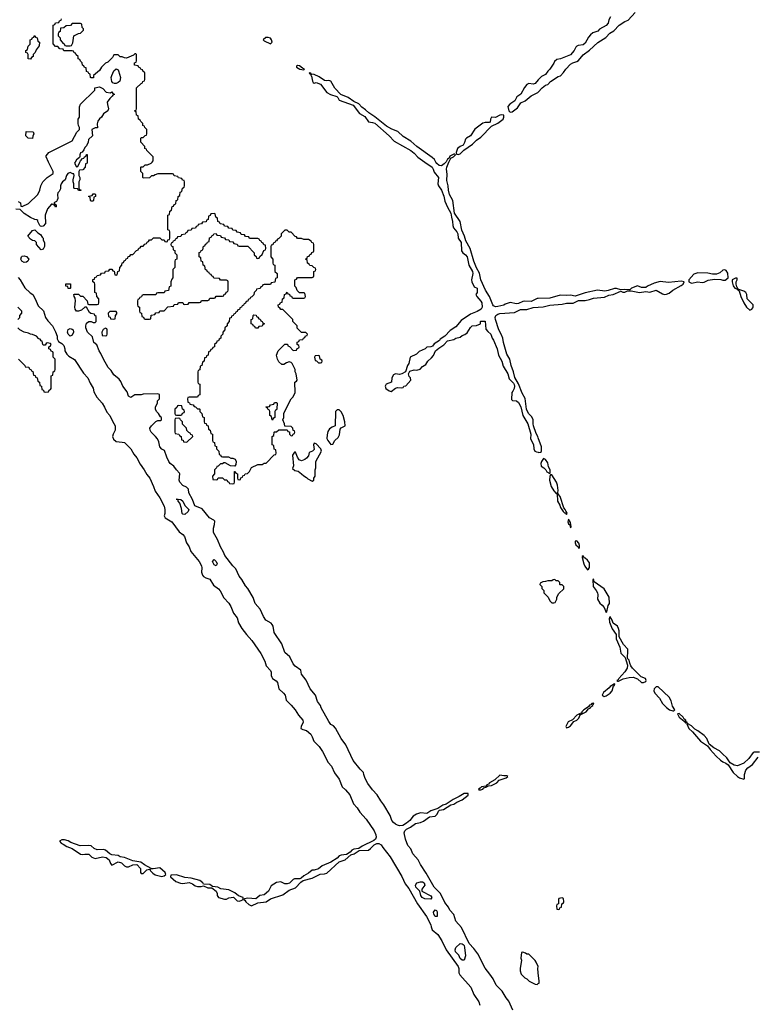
# Model space of a CAD drawing. Header units: inches. Extents: x 2701323 to 2964515, y 494916 to 722124.
# Tile 442 of 656: x 2855025 to 2862072, y 601927 to 611364. Entities that reach past the tile are written whole.
import ezdxf

# ---------------------------------------------------------------- set-up
doc = ezdxf.new("R2010")
doc.units = ezdxf.units.IN
doc.header["$MEASUREMENT"] = 0
for name, color, linetype in [('C8650', 7, 'Continuous'), ('C8651', 7, 'Continuous'), ('C8660', 7, 'Continuous'), ('C8661', 7, 'Continuous')]:
    doc.layers.add(name, color=color, linetype=linetype)

msp = doc.modelspace()

# ---------------------------------------------------------------- linework, layer by layer
at = {"layer": 'C8650', "color": 2, "elevation": 2}
for points in [[(2855673.8, 610000), (2855674, 609990), (2855658, 609982), (2855654, 609950), (2855630, 609926), (2855598, 609922), (2855594, 609910), (2855594, 609870), (2855602, 609850), (2855602, 609830), (2855594, 609810), (2855594, 609750), (2855598, 609738), (2855612.7, 609732.7), (2855612.7, 609727.3), (2855590, 609726), (2855582, 609742), (2855550, 609746), (2855546, 609750), (2855546, 609790), (2855538, 609810), (2855538, 609830), (2855548, 609870), (2855546, 609886), (2855534, 609886), (2855510, 609899), (2855486, 609890), (2855474.8, 609870), (2855462.8, 609830), (2855434.8, 609810), (2855422, 609790), (2855416.3, 609770), (2855416.8, 609743.2), (2855402.8, 609717.2), (2855390, 609706), (2855386.8, 609690), (2855392, 609650), (2855386, 609634), (2855378, 609622), (2855354, 609610), (2855358, 609598), (2855374, 609590), (2855374, 609570), (2855370, 609566), (2855362, 609582), (2855336.4, 609596.4), (2855330, 609595.3), (2855291.3, 609550), (2855271.3, 609490), (2855274, 609410), (2855250, 609386), (2855238, 609382), (2855224.7, 609384.7), (2855218, 609390), (2855198, 609430), (2855198, 609438), (2855190, 609446), (2855170, 609448), (2855129.1, 609469.1), (2855070, 609508), (2855030, 609546), (2854990, 609548)], [(2855010, 609622), (2855034, 609610), (2855038, 609578), (2855050, 609574), (2855110, 609602), (2855198, 609690), (2855218, 609730), (2855228, 609770), (2855248, 609810), (2855290, 609852), (2855346, 609890), (2855348, 609910), (2855303, 610000)], [(2859756.2, 601870), (2859716.1, 601956.1), (2859690, 601989.3), (2859652.3, 602052.3), (2859595.6, 602110), (2859565.6, 602170), (2859536.2, 602216.2), (2859490, 602273.2), (2859418.4, 602410), (2859382, 602462), (2859335.1, 602510), (2859262.6, 602662.6), (2859210, 602722.7), (2859188.5, 602788.5), (2859149.8, 602829.8), (2859138.5, 602858.5), (2859102.9, 602902.9), (2859060.7, 602990), (2859002.4, 603050), (2858925.3, 603185.3), (2858870, 603266.6), (2858848, 603310), (2858796.9, 603370), (2858775.8, 603415.8), (2858748, 603448), (2858724.5, 603510), (2858713.2, 603570), (2858719, 603590), (2858734.8, 603605.2), (2858774.5, 603625.5), (2858821.7, 603658.3), (2858870, 603670.6), (2858897.2, 603682.8), (2858957, 603723), (2859010, 603731), (2859029, 603750), (2859042, 603778), (2859052.9, 603787.1), (2859090, 603794.8), (2859161.5, 603838.5), (2859190, 603844.9), (2859217, 603863), (2859270, 603886.8), (2859328, 603930), (2859326, 603946), (2859290, 603948.7), (2859242, 603918), (2859184.7, 603890), (2859115.3, 603844.7), (2859083.4, 603836.6), (2859036.9, 603803.1), (2858970, 603781.2), (2858930, 603757.2), (2858870, 603761.2), (2858830, 603749), (2858798, 603730), (2858766, 603690), (2858736.7, 603663.3), (2858699.3, 603640.7), (2858670, 603638), (2858650, 603642.7), (2858630, 603652.3), (2858609.6, 603669.6), (2858596.2, 603690), (2858578, 603738), (2858518.6, 603838.6), (2858490, 603876), (2858454.7, 603934.7), (2858410, 603981.2), (2858364.6, 604044.6), (2858339.5, 604090), (2858326, 604130), (2858324, 604150), (2858290, 604179.3), (2858224.9, 604264.9), (2858154.7, 604414.7), (2858110, 604473.2), (2858054.5, 604574.5), (2858034.5, 604594.5), (2858009.7, 604609.7), (2857990, 604637.2), (2857916, 604770), (2857909.3, 604790), (2857880.9, 604830), (2857862, 604890), (2857812.3, 604950), (2857774.3, 605034.3), (2857729.6, 605090), (2857721.2, 605130), (2857666.2, 605166.2), (2857649.8, 605189.8), (2857616.9, 605256.9), (2857570, 605299), (2857541.2, 605381.2), (2857467, 605490), (2857458, 605550), (2857447.9, 605567.9), (2857438.9, 605578.9), (2857387.3, 605610), (2857364.9, 605644.9), (2857332.9, 605712.9), (2857285.1, 605770), (2857264.7, 605824.7), (2857213.6, 605913.6), (2857190, 605937.2), (2857157.4, 605997.4), (2857129.6, 606030), (2857099.7, 606099.7), (2857069.6, 606130), (2856992.3, 606230), (2856981.2, 606261.2), (2856952.7, 606310), (2856922, 606382), (2856885.2, 606450), (2856884, 606490), (2856894.6, 606525.4), (2856896.4, 606556.4), (2856888.4, 606568.4), (2856846, 606590), (2856774.6, 606674.6), (2856704.1, 606704.1), (2856684.1, 606764.1), (2856649.3, 606830), (2856644, 606864), (2856624.7, 606884.7), (2856590, 606899.3), (2856562, 606930), (2856555.1, 606950), (2856562, 607010), (2856559, 607019), (2856530, 607049), (2856504.5, 607084.5), (2856470, 607109.3), (2856455.3, 607130), (2856435.3, 607170), (2856415.3, 607235.3), (2856390, 607249), (2856370, 607268.7), (2856359.3, 607319.3), (2856346.6, 607346.6), (2856329.2, 607370), (2856286.6, 607410), (2856277.2, 607430), (2856275.3, 607450), (2856290, 607472), (2856330, 607514), (2856350, 607522), (2856378, 607522), (2856386, 607530), (2856386, 607550), (2856376.4, 607556.4), (2856358, 607590), (2856338, 607610), (2856328, 607630), (2856328.4, 607651.6), (2856347.3, 607692.7), (2856348.4, 607711.6), (2856366, 607730), (2856366, 607770), (2856350, 607778), (2856210, 607775.3), (2856190, 607769), (2856130, 607768.7), (2856090, 607744), (2856070, 607755.3), (2856056.6, 607796.6), (2856015.1, 607850), (2855997.2, 607897.2), (2855979.3, 607919.3), (2855930, 607961.2), (2855902, 608002), (2855875.1, 608030), (2855829.6, 608110), (2855805.4, 608165.4), (2855787, 608190), (2855766.3, 608246.3), (2855735.3, 608270), (2855723.2, 608323.2), (2855677.2, 608370), (2855661.2, 608410), (2855659, 608430), (2855666, 608454), (2855690, 608472), (2855710, 608472), (2855730, 608462), (2855750, 608462), (2855758, 608470), (2855758, 608518), (2855746, 608530), (2855742, 608542), (2855708.4, 608548.4), (2855696.4, 608556.4), (2855667.3, 608607.3), (2855650, 608608), (2855619.8, 608580.2), (2855590.7, 608569.3), (2855570, 608569.4), (2855557.2, 608590), (2855553.2, 608610), (2855562, 608670), (2855556.4, 608696.4), (2855548, 608712), (2855546, 608730), (2855550, 608734), (2855590, 608734), (2855610, 608714), (2855630, 608714), (2855674, 608670), (2855678, 608638), (2855690, 608634), (2855770, 608634), (2855782, 608638), (2855786, 608650), (2855786, 608690), (2855766, 608710), (2855762, 608742), (2855746, 608750), (2855746, 608830), (2855742, 608842), (2855726, 608850), (2855727.3, 608872.7), (2855742, 608878), (2855747.3, 608892.7), (2855762, 608898), (2855767.3, 608912.7), (2855802, 608918), (2855810, 608934), (2855842, 608938), (2855850, 608954), (2855882, 608958), (2855890, 608974), (2855910, 608974), (2855918, 608958), (2855932.7, 608952.7), (2855938, 608918), (2855950, 608914), (2855962, 608918), (2855966, 608950), (2855982, 608958), (2855986, 608990), (2856006, 609010), (2856007.3, 609032.7), (2856022, 609038), (2856027.3, 609052.7), (2856042, 609058), (2856047.3, 609072.7), (2856062, 609078), (2856067.3, 609092.7), (2856082, 609098), (2856090, 609114), (2856110, 609114), (2856147.3, 609152.7), (2856162, 609158), (2856167.3, 609172.7), (2856182, 609178), (2856190, 609194), (2856210, 609194), (2856227.3, 609212.7), (2856242, 609218), (2856247.3, 609232.7), (2856262, 609238), (2856270, 609254), (2856290, 609254), (2856310, 609274), (2856370, 609274), (2856390, 609254), (2856412.7, 609252.7), (2856418, 609238), (2856430, 609234), (2856442, 609238), (2856447.3, 609252.7), (2856462, 609258), (2856466, 609270), (2856466, 609330), (2856462, 609342), (2856446, 609350), (2856446, 609490), (2856462, 609498), (2856466, 609530), (2856482, 609538), (2856487.3, 609572.7), (2856502, 609578), (2856507.3, 609592.7), (2856522, 609598), (2856526, 609630), (2856542, 609638), (2856546, 609670), (2856562, 609678), (2856566, 609710), (2856582, 609718), (2856586, 609750), (2856602, 609758), (2856606, 609770), (2856606, 609810), (2856602, 609822), (2856587.3, 609827.3), (2856582, 609842), (2856547.3, 609847.3), (2856542, 609862), (2856507.3, 609867.3), (2856502, 609882), (2856490, 609886), (2856350, 609886), (2856323.6, 609876.4), (2856310, 609866), (2856290, 609866), (2856271.6, 609848.4), (2856210, 609846), (2856206, 609850), (2856206, 609890), (2856186, 609910), (2856186, 609950), (2856190, 609954), (2856210, 609954), (2856228.4, 609971.6), (2856250, 609972), (2856286, 609990), (2856296, 610000)], [(2855557.6, 610000), (2855552, 609990), (2855570, 609954), (2855582, 609958), (2855602.2, 610000)], [(2858909.9, 610000), (2858980.7, 609950), (2858992.4, 609932.4), (2859002.4, 609902.4), (2859041, 609850), (2859034.8, 609790), (2859042.8, 609770), (2859070.8, 609730), (2859093.7, 609673.7), (2859104.5, 609624.5), (2859127.7, 609567.7), (2859161, 609510), (2859166, 609470), (2859177.3, 609430), (2859178.8, 609390), (2859186.8, 609370), (2859218.8, 609330), (2859226.8, 609310), (2859231, 609270), (2859261, 609230), (2859262.8, 609150), (2859276, 609130), (2859301, 609110), (2859316, 609090), (2859334.8, 609010), (2859367.3, 608950), (2859370.7, 608930), (2859358.8, 608870), (2859362.8, 608850), (2859384.9, 608804.9), (2859414.8, 608790), (2859414, 608750), (2859401, 608730), (2859411, 608710), (2859450, 608666), (2859457.1, 608650), (2859460.7, 608610), (2859450.5, 608589.5), (2859413, 608567), (2859350, 608542.7), (2859260.4, 608479.6), (2859210, 608421.2), (2859155.9, 608384.1), (2859104.7, 608330), (2859058, 608302), (2859050.7, 608289.3), (2859002, 608258), (2858983.6, 608236.4), (2858970, 608228), (2858930, 608226), (2858914, 608210), (2858856, 608184), (2858830, 608158), (2858771.6, 608128.4), (2858758, 608070), (2858744.7, 608050), (2858724.7, 607990), (2858690, 607969), (2858670, 607964), (2858630, 607969), (2858610, 607959), (2858594.8, 607930), (2858590.7, 607889.3), (2858542, 607870), (2858531.3, 607850), (2858536, 607830), (2858570, 607806.8), (2858590, 607801), (2858630, 607832), (2858650, 607838), (2858690, 607834), (2858702, 607838), (2858708.7, 607851.3), (2858730, 607854), (2858778, 607910), (2858775.3, 607930), (2858762.7, 607942.7), (2858754, 607970), (2858766, 607994), (2858810, 608007.7), (2858835.1, 608004.9), (2858866, 608014), (2858890, 608041), (2858919.5, 608060.5), (2858939, 608090), (2858976.5, 608123.5), (2858993.6, 608146.4), (2859015.3, 608190), (2859044.5, 608215.5), (2859092.9, 608247.1), (2859130, 608286), (2859190, 608297.3), (2859210, 608310.8), (2859250, 608322), (2859270, 608338), (2859293.6, 608346.4), (2859316.5, 608363.5), (2859350, 608414), (2859366, 608430), (2859408, 608432), (2859446, 608450), (2859446, 608470), (2859450, 608474), (2859490, 608474), (2859498, 608398), (2859514.4, 608374.4), (2859544.7, 608350), (2859556, 608310), (2859570, 608291.3), (2859606, 608210), (2859618, 608150), (2859650, 608092), (2859663.4, 608043.4), (2859707.3, 607970), (2859720.7, 607920.7), (2859760.7, 607880.7), (2859767.7, 607867.7), (2859770.8, 607850), (2859767.3, 607830), (2859756.3, 607803.7), (2859744.7, 607790), (2859743.6, 607723.6), (2859752.7, 607712.7), (2859790, 607711.3), (2859810, 607696), (2859832.8, 607652.8), (2859850.6, 607570), (2859898, 607490), (2859927.3, 607390), (2859925.2, 607345.2), (2859952.7, 607292.7), (2859957.1, 607250), (2859964.9, 607230), (2859980.9, 607220.9), (2860000, 607217.4)], [(2859113.8, 610000), (2859097.5, 609982.5), (2859070, 609963.7), (2859050, 609966.6), (2859025.8, 609985.8), (2859017.3, 610000)], [(2860000, 608692.6), (2859987.7, 608692.3), (2859930, 608662.7), (2859870, 608666), (2859850, 608662.7), (2859810, 608643.7), (2859790, 608640.9), (2859730, 608654), (2859682, 608638), (2859670, 608629.4), (2859610, 608616), (2859590, 608613.2), (2859570, 608621.2), (2859562.7, 608630), (2859531.8, 608711.8), (2859494, 608770), (2859449.4, 608869.4), (2859434.5, 608934.5), (2859406.8, 608986.8), (2859381.2, 609050), (2859346, 609170), (2859304.1, 609244.1), (2859292.7, 609290), (2859266.3, 609346.3), (2859249.2, 609430), (2859197.2, 609510), (2859179, 609630), (2859149.3, 609689.3), (2859137.2, 609730), (2859135.1, 609770), (2859123.3, 609823.3), (2859124.8, 609884.8), (2859119.5, 609930), (2859122.7, 609950), (2859142.3, 610000)], [(2855010, 608894), (2855030, 608872), (2855073.7, 608793.7), (2855124.7, 608744.7), (2855150.6, 608730), (2855175.5, 608690), (2855202, 608622), (2855253.4, 608573.4), (2855274, 608510), (2855296.7, 608476.7), (2855340.7, 608430), (2855370, 608371), (2855384, 608330), (2855385.4, 608305.4), (2855398, 608278), (2855430, 608261), (2855450, 608242), (2855458.8, 608210), (2855458, 608190), (2855477.3, 608157.3), (2855498, 608138), (2855550, 608106), (2855636.7, 607976.7), (2855678, 607930), (2855700.3, 607880.3), (2855730, 607831.3), (2855738, 607798), (2855766.7, 607746.7), (2855818, 607690), (2855840.5, 607650), (2855860.7, 607600.7), (2855890.4, 607570), (2855915.1, 607515.1), (2855942, 607470), (2855942.8, 607430), (2855921, 607390), (2855916, 607370), (2855924.5, 607344.5), (2855950, 607321), (2856010, 607316.3), (2856030, 607310.6), (2856092.4, 607250), (2856119.9, 607199.9), (2856150, 607164.9), (2856182.5, 607102.5), (2856220.4, 607050), (2856244.8, 607004.8), (2856274.4, 606970), (2856310, 606891), (2856323.9, 606843.9), (2856370, 606781), (2856410, 606702), (2856418.8, 606670), (2856418, 606630), (2856412, 606610), (2856422, 606590), (2856484.7, 606550), (2856555.9, 606455.9), (2856590, 606430.5), (2856607.7, 606410), (2856624, 606350), (2856650.4, 606310), (2856665.8, 606265.8), (2856747.3, 606170), (2856770.5, 606130), (2856774, 606110), (2856770.6, 606070), (2856779.1, 606039.1), (2856788, 606028), (2856810, 606014), (2856850, 606000.7), (2856885.5, 605945.5), (2856932.7, 605910), (2856948, 605890), (2856983.7, 605823.7), (2857030.3, 605770.3), (2857050, 605738.8), (2857077.3, 605677.3), (2857111.8, 605631.8), (2857123.8, 605583.8), (2857154.8, 605530), (2857200.7, 605470), (2857253.3, 605413.3), (2857337.3, 605290), (2857375.6, 605215.6), (2857390.4, 605170.4), (2857430, 605124.7), (2857436.3, 605110), (2857437.3, 605077.3), (2857442.5, 605062.5), (2857450.8, 605050), (2857486.2, 605026.2), (2857499.1, 605010), (2857510.6, 604950.6), (2857557.1, 604910), (2857570.4, 604890), (2857582.8, 604842.8), (2857590, 604831), (2857630, 604794.8), (2857667.3, 604750), (2857698.8, 604698.8), (2857742, 604650), (2857744.9, 604630), (2857724, 604590), (2857722.8, 604570), (2857739.9, 604559.9), (2857778, 604550), (2857817.3, 604517.3), (2857832, 604492), (2857848.3, 604448.3), (2857899, 604399), (2857930.4, 604350), (2857985.8, 604245.8), (2858015.5, 604210), (2858045.5, 604145.5), (2858090, 604086), (2858118.8, 604010), (2858150, 603982), (2858193, 603933), (2858228.5, 603848.5), (2858263, 603810), (2858288.3, 603768.3), (2858350, 603702.8), (2858426.8, 603590), (2858442.8, 603550), (2858444, 603530), (2858438.8, 603510), (2858423, 603497), (2858310, 603444), (2858278.8, 603421.2), (2858230, 603412.3), (2858210, 603404), (2858194, 603386), (2858158.5, 603361.5), (2858110, 603357.2), (2858090, 603349), (2858070, 603328.7), (2858010.5, 603289.5), (2857926.4, 603253.6), (2857890, 603224), (2857850, 603213.2), (2857830, 603214), (2857796.8, 603183.2), (2857750, 603159), (2857724.5, 603135.5), (2857711, 603129), (2857662, 603130), (2857650, 603124), (2857612.3, 603087.7), (2857590, 603080.9), (2857570, 603081.2), (2857530, 603101.2), (2857490, 603093.2), (2857436.3, 603063.7), (2857410.8, 603010), (2857370, 602976), (2857330, 602969.2), (2857290, 602939.3), (2857215.3, 602944.7), (2857182, 602938), (2857174, 602930), (2857186, 602926), (2857194.8, 602910), (2857222.8, 602882.8), (2857250, 602870.7), (2857310, 602900.7), (2857388, 602910), (2857430, 602937.3), (2857550, 602977.3), (2857610, 603022), (2857670, 603042), (2857722.5, 603097.5), (2857745.2, 603114.8), (2857830, 603137.3), (2857906, 603174), (2857950, 603178), (2857970, 603184.9), (2858089.2, 603290.8), (2858148.7, 603310), (2858202, 603358), (2858234, 603370), (2858280.2, 603399.8), (2858370, 603404.9), (2858390, 603418.8), (2858424.5, 603455.5), (2858450, 603467.7), (2858470, 603467.7), (2858494, 603454), (2858508.5, 603428.5), (2858579, 603339), (2858691.6, 603151.6), (2858722, 603082), (2858757.4, 603037.4), (2858841.6, 602890), (2858928.4, 602770), (2858970.4, 602690), (2858972.2, 602670), (2858982.2, 602642.2), (2859034.5, 602594.5), (2859073.6, 602533.6), (2859116.4, 602450), (2859230.2, 602290.2), (2859237, 602270), (2859238, 602230), (2859247.7, 602210), (2859352.2, 602090), (2859381.2, 602021.2), (2859430, 601950.8), (2859439, 601919)], [(2855008, 608490), (2855026, 608510), (2855026, 608530), (2855046, 608550), (2855046, 608570), (2855009, 608609)], [(2860000, 607357.7), (2859995.6, 607370), (2859978.3, 607398.3), (2859954, 607470), (2859949.3, 607490), (2859949.6, 607530), (2859936.1, 607556.1), (2859904.5, 607590), (2859885.2, 607630), (2859872.7, 607732.7), (2859845.3, 607785.3), (2859810, 607874), (2859775.9, 607935.9), (2859762.4, 607990), (2859738.7, 608050), (2859727, 608110), (2859697.6, 608157.6), (2859665.1, 608270), (2859659.5, 608310), (2859644.5, 608350), (2859622, 608390), (2859589.6, 608489.6), (2859587.3, 608510), (2859593.2, 608530), (2859610, 608542), (2859630, 608547.7), (2859770, 608558), (2859830, 608586), (2859890, 608585.5), (2859950, 608605.5), (2860000, 608609.1)], [(2855014, 608110), (2855074, 608050), (2855078, 608038), (2855112.7, 608032.7), (2855118, 608018), (2855132.7, 608012.7), (2855138, 607998), (2855152.7, 607992.7), (2855158, 607958), (2855172.7, 607952.7), (2855178, 607938), (2855192.7, 607932.7), (2855198, 607898), (2855214, 607890), (2855218, 607858), (2855234, 607850), (2855238, 607818), (2855252.7, 607812.7), (2855258, 607798), (2855270, 607794), (2855302, 607798), (2855307.3, 607812.7), (2855322, 607818), (2855326, 607830), (2855326, 607950), (2855342, 607958), (2855346, 607990), (2855362, 607998), (2855366, 608010), (2855366, 608110), (2855346, 608130), (2855346, 608170), (2855342, 608182), (2855327.3, 608187.3), (2855322, 608202), (2855306, 608210), (2855306, 608230), (2855322, 608238), (2855326, 608250), (2855322, 608262), (2855290, 608266), (2855278, 608262), (2855270, 608246), (2855250, 608246), (2855246, 608250), (2855242, 608282), (2855230, 608286), (2855222, 608302), (2855210, 608306), (2855186, 608330), (2855150, 608348), (2855128.4, 608348.4), (2855110, 608358), (2855070, 608368.7), (2855028, 608390), (2855008.7, 608410)], [(2860000, 602228), (2859995.3, 602270), (2859998, 602290), (2859978, 602330), (2859970, 602346), (2859910, 602406), (2859890, 602406), (2859876.4, 602416.4), (2859850, 602426), (2859838, 602422), (2859832, 602370), (2859838, 602350), (2859826.8, 602270), (2859827.1, 602247.1), (2859836.9, 602216.9), (2859870, 602182), (2859890, 602171.3), (2859912, 602150), (2859970, 602121), (2859990, 602118), (2860000, 602124.7)]]:
    msp.add_lwpolyline(points, dxfattribs=at)
for points in [[(2855710, 609626), (2855706, 609630), (2855702, 609662), (2855686, 609670), (2855690, 609674), (2855722, 609678), (2855730, 609694), (2855750, 609694), (2855754, 609690), (2855754, 609670), (2855738, 609662), (2855734, 609630), (2855730, 609626)], [(2856890, 609506), (2856858, 609502), (2856852.7, 609487.3), (2856838, 609482), (2856834, 609450), (2856818, 609442), (2856812.7, 609427.3), (2856778, 609422), (2856770, 609406), (2856738, 609402), (2856732.7, 609387.3), (2856718, 609382), (2856712.7, 609367.3), (2856678, 609362), (2856670, 609346), (2856638, 609342), (2856632.7, 609327.3), (2856618, 609322), (2856612.7, 609307.3), (2856578, 609302), (2856570, 609286), (2856538, 609282), (2856532.7, 609267.3), (2856518, 609262), (2856512.7, 609247.3), (2856498, 609242), (2856492.7, 609227.3), (2856478, 609222), (2856474, 609210), (2856478, 609198), (2856494, 609190), (2856498, 609158), (2856512.7, 609152.7), (2856514, 609130), (2856534, 609110), (2856534, 609070), (2856518, 609062), (2856514, 609050), (2856514, 608990), (2856494, 608970), (2856494, 608890), (2856483.6, 608876.4), (2856474, 608850), (2856474, 608810), (2856458, 608802), (2856452.7, 608767.3), (2856418, 608762), (2856410, 608746), (2856350, 608746), (2856338, 608742), (2856330, 608726), (2856210, 608726), (2856198, 608722), (2856192.7, 608707.3), (2856178, 608702), (2856172.7, 608687.3), (2856158, 608682), (2856154, 608670), (2856154, 608630), (2856158, 608618), (2856174, 608610), (2856174, 608570), (2856178, 608558), (2856194, 608550), (2856198, 608518), (2856212.7, 608512.7), (2856218, 608498), (2856230, 608494), (2856270, 608494), (2856282, 608498), (2856287.3, 608532.7), (2856322, 608538), (2856330, 608554), (2856362, 608558), (2856370, 608574), (2856410, 608574), (2856447.3, 608612.7), (2856502, 608618), (2856507.3, 608632.7), (2856542, 608638), (2856550, 608654), (2856590, 608654), (2856598, 608638), (2856610, 608634), (2856642, 608638), (2856650, 608654), (2856750, 608654), (2856762, 608658), (2856770, 608674), (2856830, 608674), (2856842, 608678), (2856850, 608694), (2856890, 608694), (2856902, 608698), (2856910, 608714), (2856970, 608714), (2856982, 608718), (2856987.3, 608732.7), (2857002, 608738), (2857007.3, 608752.7), (2857022, 608758), (2857026, 608770), (2857026, 608850), (2857022, 608862), (2857010, 608866), (2856950, 608866), (2856942, 608882), (2856887.3, 608887.3), (2856882, 608902), (2856867.3, 608907.3), (2856862, 608922), (2856847.3, 608927.3), (2856842, 608942), (2856827.3, 608947.3), (2856822, 608962), (2856807.3, 608967.3), (2856802, 609002), (2856786, 609010), (2856782, 609042), (2856766, 609050), (2856762, 609082), (2856746, 609090), (2856747.3, 609132.7), (2856762, 609138), (2856767.3, 609152.7), (2856782, 609158), (2856787.3, 609192.7), (2856802, 609198), (2856807.3, 609212.7), (2856822, 609218), (2856827.3, 609232.7), (2856842, 609238), (2856847.3, 609272.7), (2856862, 609278), (2856867.3, 609292.7), (2856882, 609298), (2856887.3, 609312.7), (2856910, 609314), (2856918, 609298), (2856950, 609294), (2856958, 609278), (2856990, 609274), (2856998, 609258), (2857030, 609254), (2857038, 609238), (2857070, 609234), (2857078, 609218), (2857112.7, 609212.7), (2857118, 609198), (2857130, 609194), (2857212.7, 609192.7), (2857274, 609130), (2857274, 609110), (2857292.7, 609092.7), (2857298, 609078), (2857310, 609074), (2857322, 609078), (2857327.3, 609092.7), (2857350, 609114), (2857367.3, 609152.7), (2857382, 609158), (2857386, 609170), (2857382, 609202), (2857367.3, 609207.3), (2857362, 609222), (2857347.3, 609227.3), (2857342, 609242), (2857327.3, 609247.3), (2857322, 609262), (2857310, 609266), (2857230, 609266), (2857222, 609282), (2857190, 609286), (2857182, 609302), (2857150, 609306), (2857142, 609322), (2857110, 609326), (2857102, 609342), (2857070, 609346), (2857062, 609362), (2857030, 609366), (2857022, 609382), (2856990, 609386), (2856982, 609402), (2856947.3, 609407.3), (2856942, 609422), (2856926, 609430), (2856922, 609462), (2856906, 609470), (2856902, 609502)], [(2855230, 609158), (2855188, 609210), (2855186, 609230), (2855170, 609246), (2855150, 609248), (2855130, 609262), (2855105.2, 609290), (2855150, 609344.7), (2855172, 609350), (2855199.6, 609319.6), (2855223.6, 609303.6), (2855239.6, 609279.6), (2855250.9, 609270.9), (2855251.6, 609251.6), (2855262, 609230), (2855264.7, 609210), (2855262, 609190), (2855250, 609166)], [(2857590, 609346), (2857570, 609346), (2857534, 609310), (2857534, 609290), (2857510, 609266), (2857498, 609262), (2857490, 609246), (2857478, 609242), (2857472.7, 609227.3), (2857458, 609222), (2857452.7, 609207.3), (2857438, 609202), (2857434, 609190), (2857434, 609090), (2857454, 609070), (2857454, 609030), (2857458, 609018), (2857474, 609010), (2857474, 608950), (2857494, 608930), (2857494, 608890), (2857478, 608882), (2857472.7, 608847.3), (2857438, 608842), (2857430, 608826), (2857370, 608826), (2857358, 608822), (2857352.7, 608807.3), (2857338, 608802), (2857332.7, 608787.3), (2857298, 608782), (2857292.7, 608767.3), (2857274, 608750), (2857272.7, 608727.3), (2857252.7, 608707.3), (2857238, 608702), (2857232.7, 608687.3), (2857218, 608682), (2857212.7, 608667.3), (2857198, 608662), (2857192.7, 608647.3), (2857178, 608642), (2857172.7, 608627.3), (2857158, 608622), (2857152.7, 608607.3), (2857138, 608602), (2857132.7, 608587.3), (2857118, 608582), (2857112.7, 608567.3), (2857098, 608562), (2857092.7, 608547.3), (2857078, 608542), (2857072.7, 608527.3), (2857058, 608522), (2857052.7, 608507.3), (2857038, 608502), (2857034, 608470), (2857014, 608450), (2857014, 608430), (2856994, 608410), (2856994, 608390), (2856974, 608370), (2856974, 608350), (2856954, 608330), (2856954, 608310), (2856938, 608302), (2856932.7, 608287.3), (2856918, 608282), (2856912.7, 608267.3), (2856894, 608250), (2856894, 608230), (2856878, 608222), (2856872.7, 608207.3), (2856858, 608202), (2856852.7, 608187.3), (2856838, 608182), (2856832.7, 608147.3), (2856818, 608142), (2856812.7, 608127.3), (2856798, 608122), (2856794, 608090), (2856778, 608082), (2856774, 608050), (2856758, 608042), (2856752.7, 608007.3), (2856738, 608002), (2856734, 607990), (2856734, 607890), (2856738, 607878), (2856754, 607870), (2856752.7, 607767.3), (2856738, 607762), (2856730, 607746), (2856650, 607746), (2856638, 607742), (2856634, 607730), (2856638, 607698), (2856652.7, 607692.7), (2856658, 607678), (2856690, 607674), (2856698, 607658), (2856712.7, 607652.7), (2856730, 607634), (2856750, 607634), (2856754, 607630), (2856754, 607610), (2856774, 607590), (2856778, 607558), (2856794, 607550), (2856794, 607510), (2856798, 607498), (2856812.7, 607492.7), (2856818, 607478), (2856832.7, 607472.7), (2856838, 607438), (2856854, 607430), (2856858, 607398), (2856874, 607390), (2856874, 607330), (2856878, 607318), (2856892.7, 607312.7), (2856898, 607278), (2856912.7, 607272.7), (2856914, 607250), (2856934, 607230), (2856938, 607198), (2856952.7, 607192.7), (2856958, 607178), (2856970, 607174), (2857027.3, 607172.7), (2857050, 607162), (2857070, 607162), (2857091.1, 607151.1), (2857102, 607130), (2857099.6, 607100.4), (2857090, 607086), (2857048.4, 607088.4), (2856996.4, 607116.4), (2856982, 607118), (2856970, 607106), (2856950, 607106), (2856930, 607086), (2856918, 607082), (2856914, 607070), (2856894, 607050), (2856894, 607010), (2856874, 606990), (2856878, 606958), (2856910, 606954), (2856922, 606958), (2856930, 606974), (2856970, 606974), (2856990, 606954), (2857012.7, 606952.7), (2857018, 606938), (2857032.7, 606932.7), (2857038, 606918), (2857070, 606914), (2857082, 606918), (2857086, 606930), (2857087.3, 607032.7), (2857092.7, 607032.7), (2857098, 607018), (2857114, 607010), (2857114, 606970), (2857118, 606958), (2857130, 606954), (2857142, 606958), (2857147.3, 606972.7), (2857162, 606978), (2857167.3, 606992.7), (2857182, 606998), (2857187.3, 607012.7), (2857210, 607014), (2857230, 607034), (2857250, 607072), (2857310, 607102), (2857350, 607102), (2857370, 607114), (2857390, 607114), (2857467.3, 607192.7), (2857482, 607198), (2857486, 607210), (2857482, 607242), (2857467.3, 607247.3), (2857462, 607282), (2857446, 607290), (2857446, 607370), (2857462, 607378), (2857466, 607410), (2857470, 607414), (2857490, 607414), (2857510, 607434), (2857590, 607434), (2857598, 607418), (2857612.7, 607412.7), (2857614, 607390), (2857630, 607374), (2857642, 607378), (2857647.3, 607392.7), (2857662, 607398), (2857666, 607410), (2857662, 607422), (2857647.3, 607427.3), (2857646, 607450), (2857630, 607466), (2857567.3, 607467.3), (2857566, 607490), (2857548, 607530), (2857558, 607550), (2857558, 607590), (2857606, 607690), (2857628, 607730), (2857648, 607750), (2857668, 607790), (2857666, 607890), (2857682, 607898), (2857686, 607910), (2857678, 607970), (2857668, 607990), (2857668, 608010), (2857638, 608070), (2857630, 608078), (2857610, 608086), (2857583.6, 608076.4), (2857559.6, 608060.4), (2857540.4, 608060.4), (2857510, 608086), (2857498, 608110), (2857488, 608150), (2857506, 608190), (2857570, 608254), (2857592.7, 608252.7), (2857598, 608238), (2857612.7, 608232.7), (2857650, 608194), (2857682, 608198), (2857687.3, 608212.7), (2857702, 608218), (2857706, 608230), (2857702, 608242), (2857686, 608250), (2857687.3, 608272.7), (2857702, 608278), (2857710, 608294), (2857742, 608298), (2857747.3, 608312.7), (2857762, 608318), (2857767.3, 608332.7), (2857782, 608338), (2857786, 608350), (2857770, 608366), (2857727.3, 608367.3), (2857687.3, 608407.3), (2857686, 608430), (2857646, 608470), (2857646, 608490), (2857550, 608586), (2857530, 608586), (2857522, 608602), (2857507.3, 608607.3), (2857506, 608630), (2857522, 608638), (2857527.3, 608652.7), (2857542, 608658), (2857546, 608690), (2857562, 608698), (2857566, 608730), (2857582, 608738), (2857590, 608754), (2857598, 608738), (2857612.7, 608732.7), (2857618, 608718), (2857632.7, 608712.7), (2857638, 608698), (2857650, 608694), (2857750, 608694), (2857762, 608698), (2857766, 608710), (2857762, 608742), (2857750, 608746), (2857710, 608746), (2857687.3, 608767.3), (2857676.4, 608796.4), (2857666, 608810), (2857666, 608870), (2857682, 608878), (2857690, 608894), (2857830, 608894), (2857842, 608898), (2857846, 608910), (2857846, 608950), (2857862, 608958), (2857866, 608970), (2857862, 608982), (2857847.3, 608987.3), (2857830, 609006), (2857807.3, 609007.3), (2857802, 609022), (2857786, 609030), (2857782, 609062), (2857766, 609070), (2857782, 609078), (2857787.3, 609092.7), (2857802, 609098), (2857807.3, 609112.7), (2857822, 609118), (2857827.3, 609132.7), (2857842, 609138), (2857846, 609150), (2857846, 609210), (2857842, 609222), (2857827.3, 609227.3), (2857822, 609242), (2857796.4, 609256.4), (2857750, 609258), (2857730, 609266), (2857690, 609266), (2857682, 609282), (2857667.3, 609287.3), (2857630, 609326), (2857610, 609326)], [(2855070, 609035.6), (2855047.6, 609050), (2855036.9, 609070), (2855042.9, 609090), (2855050, 609096.4), (2855070, 609099.5), (2855090, 609094.4), (2855113.4, 609070), (2855103, 609050), (2855090, 609038.4)], [(2855510, 608786), (2855490, 608788.7), (2855486, 608806), (2855468, 608810), (2855467.3, 608832.7), (2855512.7, 608832.7), (2855514, 608790)], [(2855950, 608566), (2855890, 608566), (2855874, 608550), (2855878, 608518), (2855892.7, 608512.7), (2855898, 608498), (2855930, 608494), (2855942, 608498), (2855946, 608530), (2855956.4, 608543.6), (2855956.4, 608556.4)], [(2857310, 608406), (2857287.3, 608407.3), (2857282, 608422), (2857267.3, 608427.3), (2857262, 608442), (2857246, 608450), (2857246, 608490), (2857262, 608498), (2857266, 608530), (2857270, 608534), (2857292.7, 608532.7), (2857298, 608518), (2857310, 608514), (2857318, 608498), (2857332.7, 608492.7), (2857338, 608478), (2857352.7, 608472.7), (2857358, 608458), (2857374, 608450), (2857358, 608442), (2857350, 608426), (2857318, 608422)], [(2855510, 608329.3), (2855489.7, 608349.7), (2855483.7, 608370), (2855490, 608394.8), (2855510, 608402.8), (2855530, 608398.8), (2855537.3, 608390), (2855540.7, 608370), (2855530, 608339)], [(2855850, 608406), (2855826, 608394), (2855814, 608370), (2855818, 608338), (2855850, 608334), (2855862, 608338), (2855866, 608350), (2855866, 608390), (2855862, 608402)], [(2857890, 608146), (2857858, 608142), (2857854, 608130), (2857858, 608098), (2857872.7, 608092.7), (2857890, 608074), (2857910, 608074), (2857922, 608078), (2857926, 608090), (2857922, 608102), (2857906, 608110), (2857902, 608142)], [(2856550, 607666), (2856538, 607662), (2856532.7, 607647.3), (2856514, 607630), (2856514, 607590), (2856518, 607578), (2856530, 607574), (2856570, 607574), (2856582, 607578), (2856587.3, 607592.7), (2856602, 607598), (2856606, 607610), (2856602, 607622), (2856586, 607630), (2856582, 607662)], [(2857450, 607526), (2857446, 607530), (2857442, 607562), (2857426, 607570), (2857426, 607610), (2857422, 607622), (2857407.3, 607627.3), (2857402, 607642), (2857386, 607650), (2857390, 607654), (2857422, 607658), (2857430, 607674), (2857462, 607678), (2857470, 607694), (2857490, 607694), (2857494, 607690), (2857492.7, 607632.7), (2857490, 607626), (2857478, 607622), (2857474, 607610), (2857474, 607550), (2857458, 607542)], [(2858090, 607626), (2858070, 607626), (2858054, 607610), (2858052, 607470), (2858022, 607458), (2857998, 607442), (2857982.5, 607417.5), (2857974.6, 607385.4), (2857973, 607350), (2857980.7, 607330), (2858010, 607292), (2858030, 607294), (2858049, 607330), (2858079.5, 607360.5), (2858094.5, 607385.5), (2858100.2, 607439.8), (2858109, 607451), (2858148.7, 607471.3), (2858145.2, 607510), (2858128.7, 607570), (2858110, 607606)], [(2856550, 607546), (2856518, 607542), (2856514, 607530), (2856514, 607410), (2856518, 607398), (2856552.7, 607392.7), (2856558, 607378), (2856574, 607370), (2856578, 607338), (2856592.7, 607332.7), (2856598, 607318), (2856630, 607314), (2856686, 607370), (2856682, 607382), (2856667.3, 607387.3), (2856662, 607402), (2856647.3, 607407.3), (2856627.3, 607427.3), (2856626, 607450), (2856587.3, 607487.3), (2856586, 607510), (2856567.3, 607527.3), (2856562, 607542)], [(2857850, 607306), (2857844.7, 607290), (2857850, 607246), (2857834, 607230), (2857802.8, 607217.2), (2857794.8, 607185.2), (2857778, 607162), (2857762, 607150), (2857730, 607137.2), (2857706, 607146), (2857688.7, 607170), (2857670, 607218), (2857662, 607218), (2857642, 607190), (2857651.1, 607088.9), (2857642, 607062), (2857663.6, 607043.6), (2857695.3, 607035.3), (2857730, 607012), (2857750, 606992), (2857776.9, 606976.9), (2857790, 606962), (2857830, 606942), (2857846, 606950), (2857846, 606970), (2857858, 606990), (2857858, 607050), (2857866, 607070), (2857866, 607130), (2857919, 607230), (2857913.2, 607250), (2857870, 607299)], [(2856610, 606622), (2856590, 606623.7), (2856585.1, 606630), (2856579.1, 606679.1), (2856562.7, 606730), (2856544, 606750), (2856546, 606766), (2856526, 606770), (2856570, 606766), (2856590, 606750.7), (2856607.9, 606707.9), (2856646.8, 606670), (2856642, 606650)], [(2856910, 606129.5), (2856890, 606139.3), (2856874, 606170), (2856890, 606191), (2856910, 606171), (2856920.7, 606150)], [(2859630, 604124), (2859581.4, 604078.6), (2859531.3, 604050), (2859522, 604038), (2859504.7, 604030), (2859502, 604022), (2859510, 604014), (2859520.2, 604019.8), (2859550, 604024), (2859602, 604050), (2859624.7, 604075.3), (2859690, 604098), (2859708, 604110), (2859698, 604118), (2859670, 604117.2)], [(2859498, 604018), (2859454, 604010), (2859442, 603998), (2859424.7, 603990), (2859430, 603982), (2859450, 603982.8), (2859468, 603990), (2859478, 604002), (2859506, 604010)], [(2855456.9, 603503.1), (2855430, 603502), (2855406, 603490), (2855422, 603470), (2855442.8, 603462.8), (2855478.8, 603438.8), (2855530, 603418.8), (2855610, 603366.8), (2855630, 603362.8), (2855650, 603366.8), (2855690, 603364.7), (2855718, 603338), (2855750, 603322.8), (2855820.2, 603339.8), (2855853.4, 603333.4), (2855882.8, 603310), (2855896.9, 603276.9), (2855910, 603262), (2855970, 603290.8), (2856002, 603282), (2856030, 603254.8), (2856050, 603244), (2856070, 603244), (2856110, 603264), (2856150, 603266), (2856182.8, 603230), (2856184.7, 603190), (2856190, 603182), (2856210, 603182), (2856245.2, 603214.8), (2856270, 603222), (2856278, 603218), (2856278, 603210), (2856303, 603183), (2856326.4, 603166.4), (2856389.2, 603150.8), (2856410, 603158), (2856428, 603170), (2856422, 603190), (2856370, 603234), (2856304.7, 603224.7), (2856286, 603226), (2856286, 603230), (2856223.7, 603263.7), (2856188, 603290), (2856110, 603301.2), (2856030, 603332.7), (2855990, 603341.2), (2855970, 603352.7), (2855910, 603359.3), (2855889.4, 603369.4), (2855850, 603404), (2855830, 603409.2), (2855767.3, 603407.3), (2855740.1, 603420.1), (2855710, 603446), (2855690, 603449.3), (2855606.6, 603446.6), (2855516.2, 603476.2), (2855490, 603492.7)], [(2856530, 603166.6), (2856474, 603166), (2856472, 603150), (2856523.9, 603103.9), (2856566.9, 603086.9), (2856590, 603086), (2856650, 603094.8), (2856682.8, 603082.8), (2856710, 603061), (2856730, 603056), (2856764.7, 603055.3), (2856790, 603062), (2856830, 603042.8), (2856870, 603042), (2856911.1, 603011.1), (2856921, 602990), (2856921, 602970), (2856931, 602951), (2856990, 602936), (2857010, 602936), (2857032.9, 602947.1), (2857075.3, 602955.3), (2857110, 602918), (2857130, 602916), (2857150, 602922.8), (2857168, 602930), (2857168, 602950), (2857125.2, 602965.2), (2857090, 602994), (2857030, 603024), (2856954, 603034), (2856926, 603050), (2856875.3, 603055.3), (2856850, 603075.3), (2856790, 603078), (2856782, 603090), (2856751.9, 603111.9), (2856670, 603136), (2856610, 603143.7)], [(2858970, 602934), (2858910, 602938.4), (2858886.6, 602950), (2858872.7, 602970), (2858862, 603010), (2858824.5, 603050), (2858822, 603070), (2858834, 603090), (2858870, 603100.3), (2858890, 603099.5), (2858904.9, 603090), (2858910.4, 603070), (2858882.8, 603030), (2858882, 603010), (2858970, 602966), (2858977.1, 602950)], [(2859030, 602768), (2859010, 602769.2), (2858997.2, 602790), (2858994, 602810), (2859010, 602831.3), (2859024.7, 602824.7), (2859030, 602814)], [(2859290, 602349), (2859270, 602349.4), (2859250, 602366), (2859236.3, 602396.3), (2859205.1, 602430), (2859201.3, 602450), (2859209.8, 602470.2), (2859250, 602508.2), (2859270, 602506), (2859279.6, 602499.6), (2859288, 602490), (2859292.5, 602472.5), (2859300.5, 602390)]]:
    msp.add_lwpolyline(points, close=True, dxfattribs=at)
at = {"layer": 'C8651', "color": 2, "elevation": 2}
for points in [[(2856296, 610000), (2856306, 610010), (2856306, 610050), (2856246, 610110), (2856242, 610122), (2856226, 610130), (2856226, 610150), (2856186, 610190), (2856186, 610230), (2856190, 610234), (2856210, 610234), (2856230, 610254), (2856242, 610258), (2856246, 610270), (2856246, 610310), (2856226, 610330), (2856222, 610342), (2856206, 610350), (2856206, 610370), (2856187.3, 610387.3), (2856182, 610402), (2856166, 610410), (2856162, 610442), (2856146, 610450), (2856142, 610482), (2856126, 610490), (2856142, 610498), (2856146, 610510), (2856146, 610710), (2856190, 610754), (2856202, 610758), (2856207.3, 610772.7), (2856222, 610778), (2856226, 610790), (2856226, 610850), (2856222, 610862), (2856210, 610866), (2856202, 610882), (2856186, 610890), (2856182, 610902), (2856167.3, 610907.3), (2856162, 610922), (2856128, 610928), (2856128, 610950), (2856142, 610958), (2856146, 610970), (2856146, 611030), (2856138, 611038), (2856130, 611038), (2856116, 611024), (2856050, 610995.3), (2856030, 610998), (2856010, 611008), (2855988.4, 611008.4), (2855970, 611026), (2855930, 611026), (2855916.9, 611003.1), (2855896.9, 610983.1), (2855870, 610958), (2855850, 610948), (2855810, 610908), (2855790, 610878), (2855734, 610830), (2855732.7, 610807.3), (2855710, 610806), (2855706, 610810), (2855702, 610842), (2855687.3, 610847.3), (2855682, 610862), (2855667.3, 610867.3), (2855662, 610902), (2855647.3, 610907.3), (2855642, 610922), (2855627.3, 610927.3), (2855626, 610950), (2855607.3, 610967.3), (2855602, 610982), (2855587.3, 610987.3), (2855586, 611010), (2855567.3, 611027.3), (2855562, 611042), (2855547.3, 611047.3), (2855542, 611062), (2855530, 611066), (2855450, 611066), (2855442, 611082), (2855410, 611086), (2855390, 611106), (2855370, 611106), (2855347.3, 611132.7), (2855346, 611310), (2855362, 611318), (2855370, 611334), (2855402, 611338), (2855407.3, 611352.7), (2855422, 611358), (2855427.3, 611372.7)], [(2859017.3, 610000), (2859003.3, 610023.3), (2858983.3, 610043.3), (2858834, 610150), (2858778.4, 610198.4), (2858703.6, 610243.6), (2858653.4, 610293.4), (2858595.9, 610315.9), (2858544.8, 610344.8), (2858431.9, 610431.9), (2858374, 610470), (2858341.5, 610501.5), (2858306.3, 610526.3), (2858278.6, 610558.6), (2858230, 610579), (2858177.5, 610617.5), (2858105.6, 610645.6), (2858047.5, 610707.5), (2858010, 610775.3), (2857990, 610781.2), (2857970, 610777.2), (2857950, 610781.2), (2857897, 610817), (2857850, 610839.3), (2857820.4, 610840.4), (2857818, 610850), (2857806, 610854), (2857802, 610850), (2857819.6, 610839.6), (2857818, 610830), (2857823.5, 610823.5), (2857834.4, 610774.4), (2857841.4, 610761.4), (2857850, 610756), (2857870, 610762.8), (2857910, 610746), (2857970, 610666.8), (2858007.5, 610647.5), (2858066.8, 610626.8), (2858077.3, 610617.3), (2858091.1, 610591.1), (2858224, 610544), (2858285.5, 610465.5), (2858336.3, 610436.3), (2858370, 610384.7), (2858410, 610378.8), (2858430.7, 610370.7), (2858570.4, 610250.4), (2858618.8, 610198.8), (2858778, 610110), (2858810, 610086), (2858845.5, 610045.5), (2858909.9, 610000)], [(2860000, 610786), (2859970, 610754), (2859950, 610745.2), (2859910, 610754), (2859890, 610742), (2859867.3, 610712.7), (2859831.3, 610650), (2859795.3, 610624.7), (2859774.8, 610585.2), (2859725.8, 610554.2), (2859708.1, 610531.9), (2859716, 610490), (2859730, 610478.8), (2859750, 610481), (2859800.2, 610519.8), (2859832.9, 610567.1), (2859872.3, 610587.7), (2859930, 610633.4), (2859994.8, 610665.2), (2860000, 610670.9)], [(2855303, 610000), (2855278, 610050), (2855280.4, 610059.6), (2855306, 610090), (2855530, 610202), (2855574.6, 610285.4), (2855598, 610310), (2855598, 610330), (2855588.9, 610348.9), (2855588, 610370), (2855588, 610410), (2855598, 610430), (2855598, 610530), (2855610, 610554), (2855746, 610690), (2855746, 610710), (2855790, 610722), (2855823.6, 610703.6), (2855854, 610670), (2855898, 610662), (2855910, 610674), (2855918, 610658), (2855930, 610654), (2855934, 610646), (2855918, 610642), (2855914, 610630), (2855890, 610608.7), (2855865.5, 610574.5), (2855866.8, 610550), (2855878, 610510), (2855872, 610490), (2855830, 610462), (2855810.7, 610429.3), (2855790, 610413.2), (2855774.8, 610390), (2855767.1, 610367.1), (2855772.7, 610327.3), (2855750, 610328.7), (2855718, 610310), (2855724.7, 610250), (2855685.2, 610214.8), (2855681, 610190), (2855666, 610154), (2855650, 610138), (2855642, 610118), (2855624.7, 610095.3), (2855610, 610088), (2855601, 610070), (2855602, 610050), (2855598, 610042), (2855570, 610022), (2855557.6, 610000)], [(2855602.2, 610000), (2855608, 610012), (2855627.3, 610032.7), (2855642, 610038), (2855646, 610050), (2855662, 610058), (2855667.3, 610072.7), (2855672.7, 610072.7), (2855673.8, 610000)], [(2859142.3, 610000), (2859147.3, 610012.7), (2859162, 610038), (2859186, 610050), (2859206, 610070), (2859196.4, 610076.4), (2859190, 610075.3), (2859150, 610055.3), (2859143.6, 610036.4), (2859130, 610028), (2859116.8, 610003.2), (2859113.8, 610000)]]:
    msp.add_lwpolyline(points, dxfattribs=at)
for points in [[(2855610, 611326), (2855530, 611326), (2855511.6, 611308.4), (2855470, 611306), (2855450, 611286), (2855418, 611282), (2855414, 611250), (2855398, 611242), (2855394, 611230), (2855394, 611210), (2855414, 611190), (2855414, 611170), (2855434, 611150), (2855438, 611138), (2855452.7, 611132.7), (2855458, 611118), (2855470, 611114), (2855510, 611114), (2855522, 611118), (2855536.4, 611143.6), (2855546, 611210), (2855588.4, 611231.6), (2855610, 611234), (2855636.4, 611263.6), (2855636.4, 611276.4), (2855626, 611290), (2855622, 611322)], [(2855130, 610986), (2855107.3, 610987.3), (2855106, 611030), (2855102, 611042), (2855086, 611050), (2855086, 611070), (2855102, 611078), (2855106, 611110), (2855126, 611130), (2855126, 611170), (2855142, 611178), (2855147.3, 611192.7), (2855162, 611198), (2855170, 611214), (2855178, 611198), (2855194, 611190), (2855198, 611158), (2855214, 611150), (2855212.7, 611112.7), (2855183.6, 611076.4), (2855174, 611050), (2855154, 611030), (2855154, 611010), (2855138, 611002)], [(2857410, 611194), (2857387.3, 611192.7), (2857362, 611170), (2857370, 611162), (2857430, 611132), (2857448, 611150), (2857442, 611170), (2857430, 611188)], [(2855950, 610753.2), (2855934, 610754), (2855918, 610758), (2855908.7, 610770), (2855904, 610810), (2855908.7, 610830), (2855930, 610874), (2855950, 610894), (2855970, 610882), (2855974.4, 610874.4), (2855993.4, 610810), (2855984.9, 610775.1), (2855970, 610761.2)], [(2857690, 610926), (2857682, 610918), (2857682, 610910), (2857714, 610890), (2857750, 610884.7), (2857758, 610890), (2857738, 610898), (2857710, 610922)], [(2859650, 610453.2), (2859630, 610449), (2859590, 610425.2), (2859551.6, 610428.4), (2859542, 610410), (2859538, 610382), (2859530, 610378), (2859490, 610379), (2859467.1, 610372.9), (2859390, 610315.3), (2859350.7, 610249.3), (2859310.7, 610229.3), (2859302, 610218), (2859293.2, 610186.8), (2859277.5, 610162.5), (2859250, 610149), (2859226, 610130), (2859212, 610092), (2859214, 610074), (2859230, 610072), (2859250, 610078), (2859286.3, 610113.7), (2859368, 610170), (2859408, 610210), (2859450, 610238), (2859550, 610342), (2859610, 610371), (2859662, 610410), (2859668.7, 610430), (2859668, 610448)], [(2855150, 610226), (2855108.4, 610228.4), (2855086, 610250), (2855088.9, 610291.1), (2855154, 610290), (2855162, 610270), (2855152.7, 610247.3)]]:
    msp.add_lwpolyline(points, close=True, dxfattribs=at)
at = {"layer": 'C8660', "color": 2, "elevation": 2}
for points in [[(2861790, 608968), (2861770, 608962), (2861740.7, 608939.3), (2861710, 608925.2), (2861670, 608925.2), (2861626, 608934), (2861530, 608939), (2861490, 608924), (2861442, 608870), (2861442, 608850), (2861470, 608838.8), (2861530, 608850.7), (2861570, 608844), (2861590, 608847.3), (2861630, 608867.7), (2861690, 608876), (2861750, 608874.8), (2861770, 608867.3), (2861792.5, 608867.5), (2861822, 608890), (2861816, 608936), (2861800.4, 608960.4)], [(2861890, 608888), (2861858, 608870), (2861858, 608850), (2861870, 608812), (2861884.7, 608790), (2861903.6, 608783.6), (2861910, 608774), (2861918, 608782), (2861903.1, 608803.1), (2861899, 608830), (2861899, 608850), (2861908, 608870), (2861906, 608886)], [(2861922, 608778), (2861914, 608770), (2861924.7, 608764.7), (2861942, 608710), (2861970, 608651.3), (2861997.3, 608610), (2862030, 608581), (2862049.3, 608590.7), (2862057.5, 608602.5), (2862061.2, 608610), (2862059, 608630), (2862004, 608690), (2861999, 608730), (2861988.7, 608750), (2861970, 608761.2)], [(2860050, 607158), (2860031, 607130), (2860024.7, 607110), (2860026, 607086), (2860052, 607070), (2860071.1, 607051.1), (2860082, 607030), (2860110, 607014), (2860114.6, 607025.4), (2860112.7, 607050), (2860098, 607078), (2860090, 607115.3), (2860070, 607148.7)], [(2860130, 607002), (2860118, 607002), (2860110, 606986), (2860106, 606950), (2860124, 606890), (2860148.5, 606848.5), (2860170, 606822), (2860179.6, 606819.6), (2860182.8, 606750), (2860206, 606710), (2860212, 606690), (2860238, 606650), (2860250, 606638), (2860258, 606638), (2860270, 606622), (2860275.3, 606630), (2860270, 606646), (2860266, 606646), (2860268, 606650), (2860257.2, 606670), (2860244, 606684), (2860210, 606795.3), (2860192.9, 606812.9), (2860190, 606826), (2860182, 606822), (2860188.4, 606831.6), (2860189.1, 606850.9), (2860183.3, 606903.3), (2860174.5, 606930)], [(2860290, 606578), (2860282.8, 606550), (2860290, 606532), (2860302, 606522), (2860310, 606494), (2860316.4, 606503.6), (2860310, 606546)], [(2860370, 606368), (2860354, 606366), (2860352, 606350), (2860361, 606330), (2860382, 606310), (2860390, 606294), (2860395.3, 606304.7), (2860396, 606324), (2860390, 606348)], [(2860430, 606226), (2860422, 606218), (2860422, 606210), (2860436, 606150), (2860445.2, 606125.2), (2860470, 606091.3), (2860482, 606098), (2860490, 606114), (2860490, 606158), (2860470, 606184), (2860450, 606202), (2860443.1, 606203.1)], [(2860158, 605998), (2860143.6, 605996.4), (2860130, 605986), (2860090, 605986), (2860070, 605978), (2860043.6, 605976.4), (2860018, 605962), (2860014, 605950), (2860032, 605932), (2860032.7, 605912.7), (2860051.6, 605891.6), (2860054, 605870), (2860094, 605830), (2860110, 605794), (2860130, 605774), (2860150, 605774), (2860162, 605778), (2860178, 605810), (2860178, 605830), (2860196.4, 605863.6), (2860246, 605910), (2860246, 605930), (2860230, 605946), (2860210, 605946), (2860206, 605950), (2860206, 605970), (2860190, 605986), (2860170, 605986)], [(2860530, 606006), (2860523.6, 605996.4), (2860526, 605930), (2860554, 605894), (2860566, 605870), (2860571, 605850), (2860566, 605810), (2860590, 605771.3), (2860613.4, 605753.4), (2860632, 605730), (2860650, 605682), (2860658, 605690), (2860668.7, 605750), (2860682, 605770), (2860678, 605830), (2860630, 605908), (2860536.4, 605976.4)], [(2860690, 605642), (2860682, 605638), (2860678, 605622), (2860684, 605590), (2860706.6, 605526.6), (2860746, 605470), (2860746.8, 605430), (2860782.8, 605350), (2860790, 605292), (2860834, 605250), (2860856, 605176), (2860850.7, 605150), (2860830, 605114), (2860772, 605050), (2860764.7, 605035.3), (2860754, 605030), (2860763.6, 605023.6), (2860770, 605024.7), (2860812.9, 605047.1), (2860870, 605059.1), (2860910, 605062), (2860950, 605046.8), (2860990, 605011.3), (2861010, 605011.3), (2861030, 605022), (2861035.3, 605030), (2861028, 605050), (2860986.6, 605066.6), (2860902.7, 605150), (2860888.7, 605170), (2860876.5, 605196.5), (2860870, 605226), (2860858, 605238), (2860855.3, 605250), (2860854, 605270), (2860859.3, 605290), (2860857.2, 605330), (2860816.5, 605376.5), (2860775.3, 605450), (2860774.6, 605505.4), (2860769, 605530), (2860759, 605550), (2860719, 605579), (2860708.7, 605610)], [(2860730, 604998), (2860690, 604974), (2860679.9, 604960.1), (2860626.2, 604913.8), (2860612, 604890), (2860630, 604878), (2860650, 604884), (2860688.7, 604910), (2860708.7, 604930), (2860722, 604978), (2860730, 604982), (2860735.3, 604995.3)], [(2861150, 604968.7), (2861130, 604968.7), (2861111.3, 604950), (2861107.1, 604932.9), (2861118.8, 604910), (2861161.6, 604861.6), (2861190, 604811), (2861230, 604770.8), (2861258, 604750), (2861290, 604741), (2861299, 604741), (2861308, 604750), (2861285.4, 604785.4), (2861274, 604834), (2861254, 604870)], [(2860532.9, 604812.9), (2860514, 604810), (2860514, 604806), (2860510, 604808), (2860502, 604798), (2860490, 604793.2), (2860481, 604779), (2860438, 604750), (2860418, 604730), (2860418, 604722), (2860394, 604710), (2860398, 604702), (2860390, 604708), (2860370, 604698), (2860328, 604652), (2860286.4, 604633.6), (2860262.8, 604590), (2860270, 604578), (2860290, 604584), (2860310, 604594.8), (2860341.2, 604638.8), (2860370, 604651), (2860389, 604670), (2860400.2, 604699.8), (2860459, 604730), (2860482, 604758), (2860499, 604770), (2860502, 604778), (2860522, 604790), (2860522, 604798), (2860530, 604802)], [(2861350, 604713.2), (2861334, 604710), (2861350, 604678), (2861399.8, 604639.8), (2861410, 604626), (2861416.4, 604623.6), (2861426, 604630), (2861415.3, 604635.3), (2861413.2, 604650), (2861400.2, 604660.2), (2861390, 604679)], [(2860230, 602946), (2860198, 602942), (2860194, 602930), (2860194, 602890), (2860178, 602882), (2860174, 602870), (2860178, 602838), (2860190, 602834), (2860202, 602838), (2860207.3, 602852.7), (2860222, 602858), (2860226, 602890), (2860242, 602898), (2860246, 602910), (2860242, 602942)]]:
    msp.add_lwpolyline(points, close=True, dxfattribs=at)
for points in [[(2860000, 608609.1), (2860047.5, 608612.5), (2860110, 608628.4), (2860230, 608637.1), (2860270, 608646.4), (2860334.3, 608645.7), (2860386.6, 608673.4), (2860450, 608673.4), (2860490, 608680.7), (2860530, 608694.8), (2860634.2, 608705.8), (2860675.5, 608724.5), (2860718, 608730), (2860790, 608762), (2860810, 608752), (2860830, 608752), (2860855.3, 608764.7), (2860890, 608766), (2860970, 608747.7), (2861030, 608758.8), (2861070, 608754), (2861130, 608771), (2861190, 608734.9), (2861210, 608730.4), (2861230, 608732.2), (2861256.4, 608743.6), (2861289.6, 608770.4), (2861370, 608814.8), (2861389, 608830), (2861398, 608850), (2861370, 608858), (2861250, 608845.2), (2861170, 608853.2), (2861110, 608839), (2861048.6, 608811.4), (2861030, 608797.2), (2860990, 608796), (2860950, 608813.2), (2860892, 608790), (2860882, 608778), (2860870, 608775.3), (2860830, 608779), (2860790, 608775.3), (2860748.4, 608788.4), (2860730, 608788.7), (2860670.9, 608769.1), (2860636.8, 608763.2), (2860567.1, 608772.9), (2860450, 608745.2), (2860354.6, 608714.6), (2860310, 608724), (2860270, 608719.3), (2860210, 608723.7), (2860110, 608695.1), (2860000, 608692.6)], [(2860000, 607217.4), (2860003.2, 607216.8), (2860021.2, 607218.8), (2860030, 607224.7), (2860031.3, 607270), (2860000, 607357.7)], [(2862122, 604342), (2862070, 604342.7), (2862061.1, 604338.9), (2862018.8, 604281.2), (2861970, 604238), (2861910, 604212.3), (2861877.5, 604217.5), (2861840.9, 604240.9), (2861809.2, 604290), (2861766, 604326), (2861737.4, 604357.4), (2861684.5, 604384.5), (2861640.1, 604420.1), (2861614.7, 604474.7), (2861590, 604502.7), (2861530, 604549.3), (2861502.5, 604562.5), (2861470, 604596), (2861434, 604614), (2861430, 604626), (2861423.6, 604616.4), (2861442.8, 604570), (2861479.9, 604539.9), (2861554.8, 604450), (2861623.5, 604403.5), (2861646.8, 604370), (2861704.9, 604304.9), (2861746.6, 604266.6), (2861770, 604250.7), (2861799.1, 604239.1), (2861822, 604222), (2861867.3, 604150), (2861908.7, 604108.7), (2861930, 604097.1), (2861970, 604086), (2861978, 604090), (2861978.4, 604130), (2861989.6, 604170.4), (2862007.8, 604192.2), (2862053.6, 604226.4), (2862110, 604296)], [(2860000, 602124.7), (2860008, 602130), (2860008.7, 602150), (2860000, 602228)]]:
    msp.add_lwpolyline(points, dxfattribs=at)
at = {"layer": 'C8661', "color": 2, "elevation": 2}
for points in [[(2860000, 610670.9), (2860035.3, 610710), (2860070, 610736), (2860090, 610742), (2860118, 610770), (2860190, 610818), (2860213.2, 610826.8), (2860242.7, 610857.3), (2860264, 610890), (2860310, 610937.3), (2860330, 610950.6), (2860370, 610964), (2860385.8, 610974.2), (2860430, 611026.8), (2860489.6, 611070.4), (2860570, 611146.8), (2860647, 611193), (2860685.8, 611234.2), (2860723.2, 611256.8), (2860774, 611310), (2860830, 611346.8), (2860860.2, 611359.8), (2860930, 611434)], [(2860692, 611390), (2860676.9, 611363.1), (2860670.7, 611330), (2860650, 611309.3), (2860587.5, 611272.5), (2860570, 611254), (2860523.5, 611236.5), (2860499.8, 611220.2), (2860482, 611198), (2860450, 611139.3), (2860430, 611124.5), (2860383.5, 611116.5), (2860370.5, 611109.5), (2860359.8, 611100.2), (2860344.7, 611070), (2860310, 611026), (2860212, 610990), (2860176, 610984), (2860155.3, 610964.7), (2860150, 610948), (2860111.3, 610890), (2860090.7, 610869.3), (2860070, 610838), (2860030, 610818), (2860000, 610786)]]:
    msp.add_lwpolyline(points, dxfattribs=at)

doc.saveas('drawing.dxf')
